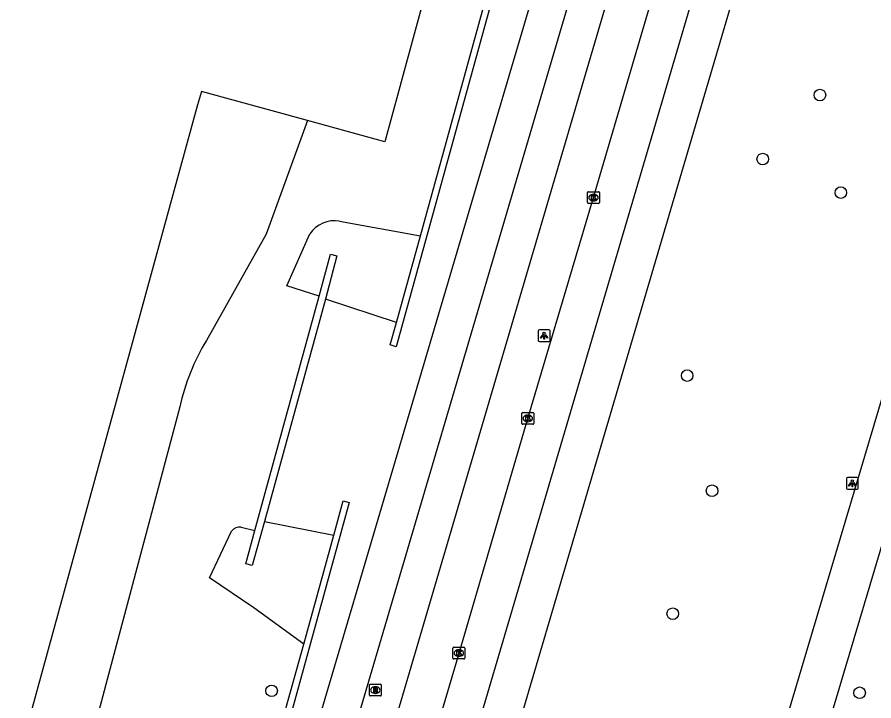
# Model space of a CAD drawing. Extents: x 159822 to 160765, y 380693 to 381634.
# Drawn here: x 160432.9 to 160505.2, y 381053.9 to 381111.6 of the extents above; entities that cross this region are included whole.
import ezdxf

# ---------------------------------------------------------------- set-up
doc = ezdxf.new("R2010")
doc.units = 0
for name, color, linetype in [('IMGEO_Boom', 7, 'Continuous'), ('IMGEO_Fietspad_gesloten', 7, 'Continuous'), ('IMGEO_Grasland_overig', 7, 'Continuous'), ('IMGEO_Kolk', 7, 'Continuous'), ('IMGEO_Lichtpunt', 7, 'Continuous'), ('IMGEO_Muur', 7, 'Continuous'), ('IMGEO_Pand', 7, 'Continuous'), ('IMGEO_Rijbaan_regionaal_gesloten', 7, 'Continuous'), ('IMGEO_Rioolput', 7, 'Continuous'), ('IMGEO_Voetpad_open', 7, 'Continuous')]:
    doc.layers.add(name, color=color, linetype=linetype)

msp = doc.modelspace()

# ---------------------------------------------------------------- linework, layer by layer
at = {"layer": 'IMGEO_Boom'}
for centre in [(160500.621, 381105.014), (160495.801, 381099.616), (160502.386, 381096.785), (160489.431, 381081.353), (160491.53, 381071.64), (160488.216, 381061.271), (160454.399, 381054.765), (160503.97, 381054.6)]:
    msp.add_circle(centre, 0.489, dxfattribs=at)
at = {"layer": 'IMGEO_Fietspad_gesloten'}
for points in [[(160453.856, 381025.913), (160487.572, 381140.397), (160489.508, 381146.96)], [(160492.421, 381146.083), (160490.171, 381138.451), (160457.589, 381027.726), (160455.791, 381022.103)], [(160466.416, 380944.268), (160482.464, 381000), (160482.962, 381001.729), (160488.36, 381020.483), (160496.093, 381046.616), (160500, 381059.744), (160519.133, 381124.033), (160522.926, 381137.273)], [(160523.114, 381125.096), (160500, 381047.442), (160499.436, 381045.547), (160492.063, 381020.603), (160486.22, 381000.302), (160486.133, 381000), (160486.07, 380999.782), (160469.778, 380943.304), (160466.218, 380930.567), (160464.818, 380923.425)]]:
    msp.add_lwpolyline(points, dxfattribs=at)
at = {"layer": 'IMGEO_Grasland_overig'}
for points in [[(160457.421, 381102.872), (160453.951, 381093.276), (160448.902, 381084.324)], [(160460.121, 381094.375), (160466.957, 381093.132)], [(160458.405, 381088.052), (160455.676, 381088.927), (160457.633, 381093.303)], [(160464.934, 381085.826), (160458.936, 381087.797)], [(160446.65, 381078.716), (160429.009, 381012.569)], [(160451.822, 381068.567), (160452.983, 381068.277)], [(160453.795, 381069.041), (160459.636, 381067.904)], [(160457.106, 381058.705), (160452.904, 381061.771), (160449.162, 381064.308), (160451.03, 381068.239)]]:
    msp.add_lwpolyline(points, dxfattribs=at)
for centre, radius, start, end in [((160459.685, 381091.964), 2.45, 79.7461, 146.87324), ((160465.86, 381074.258), 19.721, 149.30755, 166.9347), ((160451.682, 381067.785), 0.794, 79.84657, 145.14637)]:
    msp.add_arc(centre, radius, start, end, dxfattribs=at)
at = {"layer": 'IMGEO_Kolk'}
for p, q in [((160481.033, 381095.939), (160481.033, 381096.791)), ((160481.108, 381096.865), (160481.96, 381096.865)), ((160481.521, 381096.645), (160481.546, 381096.645)), ((160482.034, 381096.791), (160482.034, 381095.939)), ((160481.96, 381095.865), (160481.108, 381095.865)), ((160481.544, 381096.085), (160481.519, 381096.085)), ((160475.499, 381077.319), (160475.499, 381078.171)), ((160475.574, 381078.245), (160476.426, 381078.245)), ((160475.987, 381078.025), (160476.012, 381078.025)), ((160476.5, 381078.171), (160476.5, 381077.319)), ((160476.426, 381077.245), (160475.574, 381077.245)), ((160476.01, 381077.465), (160475.985, 381077.465)), ((160469.686, 381057.524), (160469.686, 381058.376)), ((160469.761, 381058.45), (160470.613, 381058.45)), ((160470.687, 381058.376), (160470.687, 381057.524)), ((160470.197, 381057.67), (160470.172, 381057.67)), ((160470.174, 381058.23), (160470.199, 381058.23)), ((160470.613, 381057.45), (160469.761, 381057.45))]:
    msp.add_line(p, q, dxfattribs=at)
for points in [[(160481.033, 381095.939), (160481.033, 381096.791)], [(160481.108, 381096.865), (160481.96, 381096.865)], [(160482.034, 381096.791), (160482.034, 381095.939)], [(160481.96, 381095.865), (160481.108, 381095.865)], [(160481.354, 381096.565), (160481.477, 381096.565), (160481.477, 381096.414), (160481.607, 381096.565), (160481.771, 381096.565), (160481.625, 381096.414), (160481.778, 381096.165), (160481.626, 381096.165), (160481.541, 381096.329), (160481.477, 381096.262), (160481.477, 381096.165), (160481.354, 381096.165), (160481.354, 381096.565)], [(160475.499, 381077.319), (160475.499, 381078.171)], [(160475.574, 381078.245), (160476.426, 381078.245)], [(160475.82, 381077.945), (160475.943, 381077.945), (160475.943, 381077.794), (160476.073, 381077.945), (160476.237, 381077.945), (160476.091, 381077.794), (160476.244, 381077.545), (160476.092, 381077.545), (160476.007, 381077.709), (160475.943, 381077.642), (160475.943, 381077.545), (160475.82, 381077.545), (160475.82, 381077.945)], [(160476.5, 381078.171), (160476.5, 381077.319)], [(160476.426, 381077.245), (160475.574, 381077.245)], [(160469.686, 381057.524), (160469.686, 381058.376)], [(160469.761, 381058.45), (160470.613, 381058.45)], [(160470.687, 381058.376), (160470.687, 381057.524)], [(160470.007, 381058.15), (160470.13, 381058.15), (160470.13, 381057.999), (160470.26, 381058.15), (160470.424, 381058.15), (160470.278, 381057.999), (160470.431, 381057.75), (160470.279, 381057.75), (160470.194, 381057.914), (160470.13, 381057.847), (160470.13, 381057.75), (160470.007, 381057.75), (160470.007, 381058.15)], [(160470.613, 381057.45), (160469.761, 381057.45)]]:
    msp.add_lwpolyline(points, dxfattribs=at)
for centre, start, end in [((160481.11, 381096.789), 91.55205, 178.44795), ((160481.11, 381096.789), 91.55205, 178.44795), ((160481.958, 381096.789), 1.55205, 88.44795), ((160481.958, 381096.789), 1.55205, 88.44795), ((160481.11, 381095.941), 181.55205, 268.44795), ((160481.11, 381095.941), 181.55205, 268.44795), ((160481.958, 381095.941), 271.55205, 358.44795), ((160481.958, 381095.941), 271.55205, 358.44795), ((160475.576, 381078.169), 91.55205, 178.44795), ((160475.576, 381078.169), 91.55205, 178.44795), ((160476.424, 381078.169), 1.55205, 88.44795), ((160476.424, 381078.169), 1.55205, 88.44795), ((160475.576, 381077.321), 181.55205, 268.44795), ((160475.576, 381077.321), 181.55205, 268.44795), ((160476.424, 381077.321), 271.55205, 358.44795), ((160476.424, 381077.321), 271.55205, 358.44795), ((160469.763, 381058.374), 91.55205, 178.44795), ((160469.763, 381058.374), 91.55205, 178.44795), ((160470.611, 381058.374), 1.55205, 88.44795), ((160470.611, 381058.374), 1.55205, 88.44795), ((160469.763, 381057.526), 181.55205, 268.44795), ((160469.763, 381057.526), 181.55205, 268.44795), ((160470.611, 381057.526), 271.55205, 358.44795), ((160470.611, 381057.526), 271.55205, 358.44795)]:
    msp.add_arc(centre, 0.0765, start, end, dxfattribs=at)
for centre, major_axis, ratio, start_param, end_param in [((160481.52, 381096.365), (-0.387, 0.002), 0.722429, 4.712389, 7.853982), ((160481.545, 381096.365), (-0.39, 0.002), 0.717154, 1.570796, 4.712389), ((160475.986, 381077.745), (-0.387, 0.002), 0.722429, 4.712389, 7.853982), ((160476.011, 381077.745), (-0.39, 0.002), 0.717154, 1.570796, 4.712389), ((160470.173, 381057.95), (-0.387, 0.002), 0.722429, 4.712389, 7.853982), ((160470.198, 381057.95), (-0.39, 0.002), 0.717154, 1.570796, 4.712389)]:
    msp.add_ellipse(centre, major_axis=major_axis, ratio=ratio, start_param=start_param, end_param=end_param, dxfattribs=at)
at = {"layer": 'IMGEO_Lichtpunt'}
for p, q in [((160476.876, 381085.13), (160476.876, 381084.323)), ((160476.876, 381085.13), (160476.876, 381084.323)), ((160477.778, 381085.225), (160476.97, 381085.225)), ((160477.778, 381085.225), (160476.97, 381085.225)), ((160477.872, 381084.323), (160477.872, 381085.13)), ((160477.872, 381084.323), (160477.872, 381085.13)), ((160476.97, 381084.229), (160477.778, 381084.229)), ((160476.97, 381084.229), (160477.778, 381084.229)), ((160503.754, 381072.758), (160502.946, 381072.758)), ((160503.754, 381072.758), (160502.946, 381072.758)), ((160502.852, 381072.663), (160502.852, 381071.856)), ((160502.852, 381072.663), (160502.852, 381071.856)), ((160503.848, 381071.856), (160503.848, 381072.663)), ((160503.848, 381071.856), (160503.848, 381072.663)), ((160502.946, 381071.762), (160503.754, 381071.762)), ((160502.946, 381071.762), (160503.754, 381071.762))]:
    msp.add_line(p, q, dxfattribs=at)
for points in [[(160477.25, 381084.794), (160477.289, 381084.766), (160477.101, 381084.504), (160477.063, 381084.531), (160477.25, 381084.794)], [(160477.352, 381084.746), (160477.399, 381084.746), (160477.399, 381084.424), (160477.352, 381084.424), (160477.352, 381084.746)], [(160477.462, 381084.766), (160477.5, 381084.793), (160477.687, 381084.531), (160477.648, 381084.503), (160477.462, 381084.766)], [(160503.226, 381072.327), (160503.265, 381072.299), (160503.077, 381072.037), (160503.039, 381072.064), (160503.226, 381072.327)], [(160503.328, 381072.279), (160503.375, 381072.279), (160503.375, 381071.957), (160503.328, 381071.957), (160503.328, 381072.279)], [(160503.438, 381072.299), (160503.476, 381072.326), (160503.663, 381072.064), (160503.624, 381072.036), (160503.438, 381072.299)]]:
    msp.add_lwpolyline(points, dxfattribs=at)
for centre in [(160477.375, 381084.928), (160503.351, 381072.461)]:
    msp.add_circle(centre, 0.0994, dxfattribs=at)
for centre, start, end in [((160476.97, 381085.13), 90, 180), ((160476.97, 381085.13), 90, 180), ((160477.778, 381085.13), 0, 90), ((160477.778, 381085.13), 0, 90), ((160476.97, 381084.323), 180, 270), ((160476.97, 381084.323), 180, 270), ((160477.778, 381084.323), 270, 0), ((160477.778, 381084.323), 270, 360), ((160502.946, 381072.663), 90, 180), ((160502.946, 381072.663), 90, 180), ((160503.754, 381072.663), 0, 90), ((160503.754, 381072.663), 0, 90), ((160502.946, 381071.856), 180, 270), ((160502.946, 381071.856), 180, 270), ((160503.754, 381071.856), 270, 0), ((160503.754, 381071.856), 270, 360)]:
    msp.add_arc(centre, 0.0946, start, end, dxfattribs=at)
at = {"layer": 'IMGEO_Muur'}
for points in [[(160475.418, 381121.889), (160464.903, 381083.789), (160464.395, 381083.94), (160464.934, 381085.826)], [(160466.957, 381093.132), (160474.907, 381122.031)], [(160464.934, 381085.826), (160466.957, 381093.132)], [(160458.405, 381088.052), (160459.366, 381091.592), (160459.909, 381091.449), (160458.936, 381087.797)], [(160452.983, 381068.277), (160458.405, 381088.052)], [(160458.936, 381087.797), (160453.795, 381069.041)], [(160459.636, 381067.904), (160460.434, 381070.793), (160460.947, 381070.658), (160452.333, 381039.349), (160451.831, 381039.49), (160452.78, 381042.972)], [(160453.795, 381069.041), (160452.766, 381065.344), (160452.229, 381065.478), (160452.983, 381068.277)], [(160457.106, 381058.705), (160459.636, 381067.904)], [(160455.402, 381052.58), (160457.106, 381058.705)]]:
    msp.add_lwpolyline(points, dxfattribs=at)
at = {"layer": 'IMGEO_Pand'}
for points in [[(160469.234, 381120.488), (160463.933, 381101.073), (160457.421, 381102.872)], [(160457.421, 381102.872), (160448.478, 381105.328), (160448.166, 381104.192), (160404.924, 380946.567), (160400.935, 380947.662)]]:
    msp.add_lwpolyline(points, dxfattribs=at)
at = {"layer": 'IMGEO_Rijbaan_regionaal_gesloten'}
for points in [[(160460.831, 381026.159), (160464.672, 381039.223), (160470.199, 381057.954), (160475.998, 381077.736), (160481.539, 381096.384), (160487.602, 381117.033), (160493.697, 381137.696), (160495.869, 381145.045)], [(160498.994, 381144.105), (160467.995, 381038.925), (160466.4, 381033.511), (160463.127, 381020.484)], [(160502.119, 381143.165), (160500, 381135.993), (160469.535, 381032.587)]]:
    msp.add_lwpolyline(points, dxfattribs=at)
at = {"layer": 'IMGEO_Rioolput'}
for p, q in [((160462.647, 381054.405), (160462.647, 381055.257)), ((160462.722, 381055.331), (160463.574, 381055.331)), ((160463.135, 381055.111), (160463.16, 381055.111)), ((160463.648, 381055.257), (160463.648, 381054.405)), ((160463.574, 381054.331), (160462.722, 381054.331)), ((160463.158, 381054.551), (160463.133, 381054.551))]:
    msp.add_line(p, q, dxfattribs=at)
for points in [[(160462.647, 381054.405), (160462.647, 381055.257)], [(160462.722, 381055.331), (160463.574, 381055.331)], [(160463.236, 381055.029), (160462.984, 381055.031), (160462.984, 381054.631)], [(160462.984, 381054.631), (160463.108, 381054.631), (160463.108, 381054.793), (160463.119, 381054.793)], [(160463.162, 381054.95), (160463.108, 381054.95), (160463.108, 381054.869)], [(160463.108, 381054.869), (160463.16, 381054.869)], [(160463.166, 381054.764), (160463.237, 381054.631), (160463.377, 381054.631), (160463.312, 381054.757)], [(160463.648, 381055.257), (160463.648, 381054.405)], [(160463.574, 381054.331), (160462.722, 381054.331)]]:
    msp.add_lwpolyline(points, dxfattribs=at)
for centre, radius, start, end in [((160462.724, 381055.255), 0.0765, 91.55205, 178.44795), ((160462.724, 381055.255), 0.0765, 91.55205, 178.44795), ((160463.118, 381054.74), 0.0533, 26.02933, 88.69889), ((160463.144, 381055.058), 0.19, 274.7715, 282.96867), ((160463.168, 381054.854), 0.0964, 77.00612, 93.18647), ((160463.182, 381054.911), 0.0378, 276.66336, 79.67722), ((160463.235, 381054.919), 0.109, 350.36119, 89.41601), ((160463.233, 381054.919), 0.112, 277.58423, 350.98172), ((160463.217, 381054.704), 0.108, 29.51342, 73.79051), ((160463.572, 381055.255), 0.0765, 1.55205, 88.44795), ((160463.572, 381055.255), 0.0765, 1.55205, 88.44795), ((160462.724, 381054.407), 0.0765, 181.55205, 268.44795), ((160462.724, 381054.407), 0.0765, 181.55205, 268.44795), ((160463.572, 381054.407), 0.0765, 271.55205, 358.44795), ((160463.572, 381054.407), 0.0765, 271.55205, 358.44795)]:
    msp.add_arc(centre, radius, start, end, dxfattribs=at)
for centre, major_axis, ratio, start_param, end_param in [((160463.134, 381054.831), (-0.387, 0.002), 0.722429, 4.712389, 7.853982), ((160463.159, 381054.831), (-0.39, 0.002), 0.717154, 1.570796, 4.712389)]:
    msp.add_ellipse(centre, major_axis=major_axis, ratio=ratio, start_param=start_param, end_param=end_param, dxfattribs=at)
at = {"layer": 'IMGEO_Voetpad_open'}
msp.add_lwpolyline([(160478.644, 381120.991), (160449.899, 381023.628), (160448.566, 381019.654)], dxfattribs=at)

doc.saveas('drawing.dxf')
